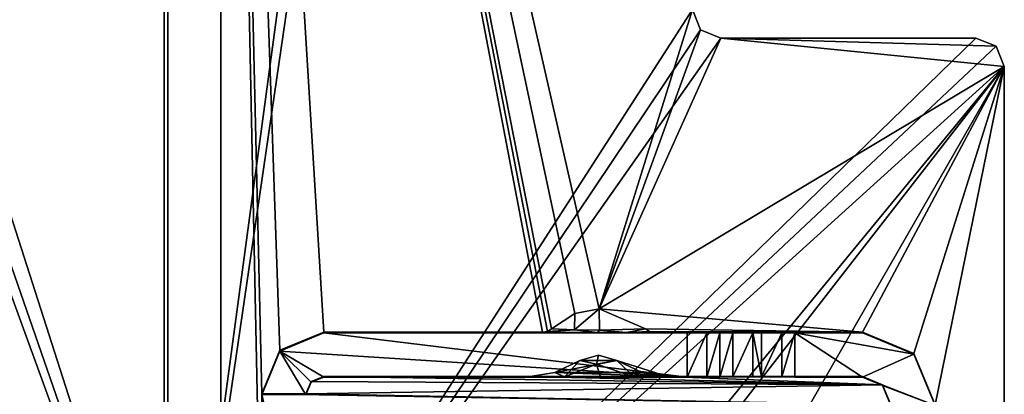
# Model space of a CAD drawing. Header units: millimetres. Extents: x -294 to 294, y -42 to 416.
# Tile 302 of 364: x 248 to 276, y 18 to 29. Entities that reach past the tile are written whole.
import ezdxf

# ---------------------------------------------------------------- set-up
doc = ezdxf.new("R2010")
doc.units = ezdxf.units.MM
doc.header["$LTSCALE"] = 65.185185
for name, color, linetype in [('10', 7, 'CONTINUOUS'), ('13', 7, 'CONTINUOUS'), ('16', 7, 'CONTINUOUS'), ('786', 7, 'CONTINUOUS'), ('808', 7, 'CONTINUOUS'), ('809', 7, 'CONTINUOUS'), ('814', 7, 'CONTINUOUS'), ('815', 7, 'CONTINUOUS'), ('817', 7, 'CONTINUOUS'), ('846', 7, 'CONTINUOUS'), ('847', 7, 'CONTINUOUS'), ('848', 7, 'CONTINUOUS'), ('849', 7, 'CONTINUOUS'), ('852', 7, 'CONTINUOUS'), ('853', 7, 'CONTINUOUS'), ('854', 7, 'CONTINUOUS'), ('855', 7, 'CONTINUOUS'), ('856', 7, 'CONTINUOUS'), ('857', 7, 'CONTINUOUS'), ('858', 7, 'CONTINUOUS'), ('859', 7, 'CONTINUOUS'), ('860', 7, 'CONTINUOUS'), ('861', 7, 'CONTINUOUS'), ('865', 7, 'CONTINUOUS'), ('866', 7, 'CONTINUOUS'), ('873', 7, 'CONTINUOUS'), ('874', 7, 'CONTINUOUS'), ('875', 7, 'CONTINUOUS'), ('876', 7, 'CONTINUOUS'), ('877', 7, 'CONTINUOUS'), ('895', 7, 'CONTINUOUS'), ('897', 7, 'CONTINUOUS'), ('898', 7, 'CONTINUOUS')]:
    doc.layers.add(name, color=color, linetype=linetype)

msp = doc.modelspace()

# ---------------------------------------------------------------- linework, layer by layer
at = {"layer": '10', "color": 250, "linetype": 'Continuous', "true_color": 0x404040}
for points in [[(252, -16, -447), (252, 69, -432.591), (252, 68.71, -431.887), (252, -16, -447)], [(252, 69, -432.591), (252, -16, -447), (252, 69, -446), (252, 69, -432.591)], [(252, 69, -446), (252, -16, -447), (252, 68.707, -446.707), (252, 69, -446)], [(252, 68.009, -431.591), (252, -16, -447), (252, 68.71, -431.887), (252, 68.009, -431.591)], [(252, 68.707, -446.707), (252, -16, -447), (252, 68, -447), (252, 68.707, -446.707)], [(252, -16, -447), (252, 68.009, -431.591), (252, 0.991, -431.006), (252, -16, -447)]]:
    msp.add_3dface(points, dxfattribs=at)
at = {"layer": '13', "color": 250, "linetype": 'Continuous', "true_color": 0x404040}
for points in [[(252, -16, -447), (-252, -16, -447), (252, 68, -447), (252, -16, -447)], [(-252, -16, -447), (-252, 68, -447), (252, 68, -447), (-252, -16, -447)]]:
    msp.add_3dface(points, dxfattribs=at)
at = {"layer": '16', "color": 250, "linetype": 'Continuous', "true_color": 0x404040}
for points in [[(-252, 68.009, -431.591), (-252, 0.991, -431.006), (252, 0.991, -431.006), (-252, 68.009, -431.591)], [(252, 68.009, -431.591), (-252, 68.009, -431.591), (252, 0.991, -431.006), (252, 68.009, -431.591)]]:
    msp.add_3dface(points, dxfattribs=at)
at = {"layer": '786', "color": 250, "linetype": 'Continuous', "true_color": 0x404040}
for points in [[(252.1, 69.6), (252.1, 5.819), (259, 57), (252.1, 69.6)], [(259, 57), (252.1, 5.819), (259.499, 56.5), (259, 57)], [(252.1, 5.819), (266.9, 28.8), (259.499, 56.5), (252.1, 5.819)], [(267.134, 28.234), (266.9, 28.8), (252.1, 5.819), (267.134, 28.234)], [(267.7, 28), (267.134, 28.234), (252.1, 5.819), (267.7, 28)], [(274.9, 28), (267.7, 28), (252.1, 5.819), (274.9, 28)], [(275.466, 27.766), (274.9, 28), (252.1, 5.819), (275.466, 27.766)], [(275.7, 27.2), (275.466, 27.766), (252.1, 5.819), (275.7, 27.2)], [(275.7, 27.2), (252.1, 5.819), (259.501, 7.5), (275.7, 27.2)], [(252.6, -13), (275.7, -13), (275.7, 27.2), (252.6, -13)], [(252.6, -13), (275.7, 27.2), (260, 7), (252.6, -13)], [(260, 7), (275.7, 27.2), (259.501, 7.5), (260, 7)]]:
    msp.add_3dface(points, dxfattribs=at)
at = {"layer": '808', "color": 250, "linetype": 'Continuous', "true_color": 0x404040}
for points in [[(252.1, 5.819), (252.1, 69.6), (252.1, 69.6, -447), (252.1, 5.819)], [(252.1, 5.819), (252.1, 69.6, -447), (252.1, 5.819, -430.7), (252.1, 5.819)], [(252.1, 69.6, -447), (252.1, 67.2, -447), (252.1, 5.819, -430.7), (252.1, 69.6, -447)], [(252.1, 5.819, -430.7), (252.1, 67.2, -447), (252.1, 5.819, -447), (252.1, 5.819, -430.7)]]:
    msp.add_3dface(points, dxfattribs=at)
at = {"layer": '809', "color": 250, "linetype": 'Continuous', "true_color": 0x404040}
for points in [[(252.1, 5.819, -447), (252.1, 67.2, -447), (231.5, 6.5, -447), (252.1, 5.819, -447)], [(252.1, 67.2, -447), (231.5, 65.2, -447), (231.5, 6.5, -447), (252.1, 67.2, -447)]]:
    msp.add_3dface(points, dxfattribs=at)
at = {"layer": '814', "color": 250, "linetype": 'Continuous', "true_color": 0x404040}
for points in [[(253.6, 4.5, -447), (253.6, 67.2, -447), (254.75, 11.701, -447), (253.6, 4.5, -447)], [(253.6, 67.2, -447), (266.9, 28.8, -447), (264.271, 20.359, -447), (253.6, 67.2, -447)], [(262.668, 19.695, -447), (253.6, 67.2, -447), (262.809, 19.721, -447), (262.668, 19.695, -447)], [(253.6, 67.2, -447), (262.668, 19.695, -447), (256.5, 19.695, -447), (253.6, 67.2, -447)], [(262.809, 19.721, -447), (253.6, 67.2, -447), (262.922, 19.791, -447), (262.809, 19.721, -447)], [(262.922, 19.791, -447), (253.6, 67.2, -447), (263.583, 20.227, -447), (262.922, 19.791, -447)], [(263.583, 20.227, -447), (253.6, 67.2, -447), (264.271, 20.359, -447), (263.583, 20.227, -447)], [(254.75, 17.955, -447), (253.6, 67.2, -447), (255.266, 19.186, -447), (254.75, 17.955, -447)], [(253.6, 67.2, -447), (254.75, 17.955, -447), (254.75, 11.701, -447), (253.6, 67.2, -447)], [(255.266, 19.186, -447), (253.6, 67.2, -447), (256.5, 19.695, -447), (255.266, 19.186, -447)], [(266.9, 28.8, -447), (267.134, 28.234, -447), (264.271, 20.359, -447), (266.9, 28.8, -447)], [(267.134, 28.234, -447), (267.7, 28, -447), (264.271, 20.359, -447), (267.134, 28.234, -447)], [(267.7, 28, -447), (275.7, 27.2, -447), (264.271, 20.359, -447), (267.7, 28, -447)], [(275.466, 27.766, -447), (275.7, 27.2, -447), (267.7, 28, -447), (275.466, 27.766, -447)], [(274.9, 28, -447), (275.466, 27.766, -447), (267.7, 28, -447), (274.9, 28, -447)], [(264.271, 20.359, -447), (275.7, 27.2, -447), (271.7, 19.695, -447), (264.271, 20.359, -447)], [(271.7, 19.695, -447), (275.7, 27.2, -447), (273.15, 19.095, -447), (271.7, 19.695, -447)], [(273.15, 19.095, -447), (275.7, 27.2, -447), (273.75, 17.645, -447), (273.15, 19.095, -447)], [(275.7, 27.2, -447), (275.7, -13, -447), (273.75, 17.645, -447), (275.7, 27.2, -447)], [(265.578, 19.791, -447), (264.271, 20.359, -447), (271.7, 19.695, -447), (265.578, 19.791, -447)], [(265.691, 19.721, -447), (265.578, 19.791, -447), (271.7, 19.695, -447), (265.691, 19.721, -447)], [(265.833, 19.695, -447), (265.691, 19.721, -447), (271.7, 19.695, -447), (265.833, 19.695, -447)], [(264.77, 18.901, -447), (265.485, 18.562, -447), (263.023, 18.564, -447), (264.77, 18.901, -447)], [(263.73, 18.901, -447), (264.77, 18.901, -447), (263.023, 18.564, -447), (263.73, 18.901, -447)], [(264.256, 19.049, -447), (264.77, 18.901, -447), (263.73, 18.901, -447), (264.256, 19.049, -447)], [(256.5, 18.445, -447), (272.266, 18.211, -447), (256.15, 18.302, -447), (256.5, 18.445, -447)], [(262.299, 18.445, -447), (272.266, 18.211, -447), (256.5, 18.445, -447), (262.299, 18.445, -447)], [(262.321, 18.445, -447), (272.266, 18.211, -447), (262.299, 18.445, -447), (262.321, 18.445, -447)], [(263.023, 18.564, -447), (266.179, 18.445, -447), (262.321, 18.445, -447), (263.023, 18.564, -447)], [(266.179, 18.445, -447), (272.266, 18.211, -447), (262.321, 18.445, -447), (266.179, 18.445, -447)], [(265.485, 18.562, -447), (266.179, 18.445, -447), (263.023, 18.564, -447), (265.485, 18.562, -447)], [(266.201, 18.445, -447), (272.266, 18.211, -447), (266.179, 18.445, -447), (266.201, 18.445, -447)], [(271.7, 18.445, -447), (272.266, 18.211, -447), (266.201, 18.445, -447), (271.7, 18.445, -447)], [(256.15, 18.302, -447), (272.266, 18.211, -447), (256, 17.955, -447), (256.15, 18.302, -447)], [(272.266, 18.211, -447), (272.5, 17.645, -447), (256, 17.955, -447), (272.266, 18.211, -447)], [(256, 17.955, -447), (272.5, 17.645, -447), (254.75, 17.955, -447), (256, 17.955, -447)], [(254.75, 17.955, -447), (272.5, 17.645, -447), (256, 11.701, -447), (254.75, 17.955, -447)], [(254.75, 11.701, -447), (254.75, 17.955, -447), (256, 11.701, -447), (254.75, 11.701, -447)]]:
    msp.add_3dface(points, dxfattribs=at)
at = {"layer": '815', "color": 250, "linetype": 'Continuous', "true_color": 0x404040}
for points in [[(253.6, 4.5, -447), (253.6, 4.5, -451.2), (253.6, 67.2, -451.2), (253.6, 4.5, -447)], [(253.6, 67.2, -447), (253.6, 4.5, -447), (253.6, 67.2, -451.2), (253.6, 67.2, -447)]]:
    msp.add_3dface(points, dxfattribs=at)
at = {"layer": '817', "color": 250, "linetype": 'Continuous', "true_color": 0x404040}
for points in [[(232.086, 66.614, -451.2), (233.5, 67.2, -451.2), (253.6, 4.5, -451.2), (232.086, 66.614, -451.2)], [(253.6, 4.5, -451.2), (233.5, 67.2, -451.2), (253.6, 67.2, -451.2), (253.6, 4.5, -451.2)], [(231.5, 65.2, -451.2), (232.086, 66.614, -451.2), (253.6, 4.5, -451.2), (231.5, 65.2, -451.2)], [(231.5, 6.5, -451.2), (231.5, 65.2, -451.2), (253.6, 4.5, -451.2), (231.5, 6.5, -451.2)]]:
    msp.add_3dface(points, dxfattribs=at)
at = {"layer": '846', "color": 250, "linetype": 'Continuous', "true_color": 0x404040}
for points in [[(275.7, -13), (275.7, -13, -447), (275.7, 27.2), (275.7, -13)], [(275.7, 27.2), (275.7, -13, -447), (275.7, 27.2, -447), (275.7, 27.2)]]:
    msp.add_3dface(points, dxfattribs=at)
at = {"layer": '847', "color": 250, "linetype": 'Continuous', "true_color": 0x404040}
for points in [[(274.9, 28), (275.466, 27.766), (274.9, 28, -447), (274.9, 28)], [(275.466, 27.766), (275.466, 27.766, -447), (274.9, 28, -447), (275.466, 27.766)], [(275.466, 27.766), (275.7, 27.2), (275.466, 27.766, -447), (275.466, 27.766)], [(275.7, 27.2), (275.7, 27.2, -447), (275.466, 27.766, -447), (275.7, 27.2)]]:
    msp.add_3dface(points, dxfattribs=at)
at = {"layer": '848', "color": 250, "linetype": 'Continuous', "true_color": 0x404040}
for points in [[(267.7, 28), (274.9, 28), (274.9, 28, -447), (267.7, 28)], [(267.7, 28), (274.9, 28, -447), (267.7, 28, -447), (267.7, 28)]]:
    msp.add_3dface(points, dxfattribs=at)
at = {"layer": '849', "color": 250, "linetype": 'Continuous', "true_color": 0x404040}
for points in [[(266.9, 28.8), (267.134, 28.234), (266.9, 28.8, -447), (266.9, 28.8)], [(267.134, 28.234), (267.134, 28.234, -447), (266.9, 28.8, -447), (267.134, 28.234)], [(267.134, 28.234), (267.7, 28), (267.134, 28.234, -447), (267.134, 28.234)], [(267.7, 28), (267.7, 28, -447), (267.134, 28.234, -447), (267.7, 28)]]:
    msp.add_3dface(points, dxfattribs=at)
at = {"layer": '852', "color": 250, "linetype": 'Continuous', "true_color": 0x404040}
for points in [[(256.5, 19.695, -447), (262.668, 19.695, -447), (256.5, 19.679, -450.955), (256.5, 19.695, -447)], [(256.5, 19.679, -450.955), (262.668, 19.695, -447), (264.227, 19.692, -447.879), (256.5, 19.679, -450.955)], [(266.75, 19.679, -450.955), (256.5, 19.679, -450.955), (265.04, 19.693, -447.682), (266.75, 19.679, -450.955)], [(265.04, 19.693, -447.682), (256.5, 19.679, -450.955), (264.227, 19.692, -447.879), (265.04, 19.693, -447.682)], [(265.833, 19.695, -447), (266.75, 19.679, -450.955), (265.04, 19.693, -447.682), (265.833, 19.695, -447)], [(265.833, 19.695, -447), (271.7, 19.695, -447), (268.045, 19.684, -449.876), (265.833, 19.695, -447)], [(266.75, 19.679, -450.955), (265.833, 19.695, -447), (268.045, 19.684, -449.876), (266.75, 19.679, -450.955)], [(267.677, 19.682, -450.33), (266.75, 19.679, -450.955), (268.045, 19.684, -449.876), (267.677, 19.682, -450.33)], [(267.309, 19.68, -450.784), (266.75, 19.679, -450.955), (267.677, 19.682, -450.33), (267.309, 19.68, -450.784)], [(268.045, 19.684, -449.876), (271.7, 19.695, -447), (268.604, 19.684, -449.705), (268.045, 19.684, -449.876)], [(268.604, 19.684, -449.705), (271.7, 19.695, -447), (268.854, 19.684, -449.705), (268.604, 19.684, -449.705)], [(268.854, 19.684, -449.705), (271.7, 19.695, -447), (269.424, 19.684, -449.883), (268.854, 19.684, -449.705)], [(269.424, 19.684, -449.883), (271.7, 19.695, -447), (269.791, 19.682, -450.355), (269.424, 19.684, -449.883)], [(269.791, 19.682, -450.355), (271.7, 19.695, -447), (271.7, 19.682, -450.355), (269.791, 19.682, -450.355)]]:
    msp.add_3dface(points, dxfattribs=at)
at = {"layer": '853', "color": 250, "linetype": 'Continuous', "true_color": 0x404040}
for points in [[(255.266, 19.186, -447), (256.5, 19.695, -447), (255.263, 19.167, -450.953), (255.266, 19.186, -447)], [(256.5, 19.695, -447), (256.5, 19.679, -450.955), (255.263, 19.167, -450.953), (256.5, 19.695, -447)], [(254.75, 17.955, -447), (255.266, 19.186, -447), (254.75, 17.947, -449.098), (254.75, 17.955, -447)], [(254.75, 17.947, -449.098), (255.266, 19.186, -447), (255.263, 19.167, -450.953), (254.75, 17.947, -449.098)], [(254.75, 17.929, -450.948), (254.75, 17.947, -449.098), (255.263, 19.167, -450.953), (254.75, 17.929, -450.948)], [(254.75, 17.937, -449.098), (254.75, 17.947, -449.098), (254.75, 17.929, -450.948), (254.75, 17.937, -449.098)]]:
    msp.add_3dface(points, dxfattribs=at)
at = {"layer": '854', "color": 250, "linetype": 'Continuous', "true_color": 0x404040}
for points in [[(256, 17.955, -447), (254.75, 17.955, -447), (254.75, 17.947, -449.098), (256, 17.955, -447)], [(256, 17.955, -447), (254.75, 17.947, -449.098), (256, 17.947, -449.098), (256, 17.955, -447)]]:
    msp.add_3dface(points, dxfattribs=at)
at = {"layer": '855', "color": 250, "linetype": 'Continuous', "true_color": 0x404040}
for points in [[(256.5, 18.429, -450.95), (256.15, 18.302, -447), (256.146, 18.283, -450.949), (256.5, 18.429, -450.95)], [(256.5, 18.445, -447), (256.15, 18.302, -447), (256.5, 18.429, -450.95), (256.5, 18.445, -447)], [(256.15, 18.302, -447), (256, 17.955, -447), (256.146, 18.283, -450.949), (256.15, 18.302, -447)], [(256, 17.955, -447), (256, 17.947, -449.098), (256.146, 18.283, -450.949), (256, 17.955, -447)], [(256, 17.929, -450.948), (256.146, 18.283, -450.949), (256, 17.937, -449.098), (256, 17.929, -450.948)], [(256, 17.937, -449.098), (256.146, 18.283, -450.949), (256, 17.947, -449.098), (256, 17.937, -449.098)]]:
    msp.add_3dface(points, dxfattribs=at)
at = {"layer": '856', "color": 250, "linetype": 'Continuous', "true_color": 0x404040}
for points in [[(262.299, 18.445, -447), (256.5, 18.445, -447), (262.305, 18.445, -447.01), (262.299, 18.445, -447)], [(256.5, 18.445, -447), (256.5, 18.429, -450.95), (266.75, 18.429, -450.95), (256.5, 18.445, -447)], [(262.305, 18.445, -447.01), (256.5, 18.445, -447), (263.296, 18.441, -447.998), (262.305, 18.445, -447.01)], [(263.296, 18.441, -447.998), (256.5, 18.445, -447), (266.75, 18.429, -450.95), (263.296, 18.441, -447.998)], [(264.304, 18.44, -448.262), (263.296, 18.441, -447.998), (266.75, 18.429, -450.95), (264.304, 18.44, -448.262)], [(265.258, 18.441, -447.966), (264.304, 18.44, -448.262), (266.75, 18.429, -450.95), (265.258, 18.441, -447.966)], [(266.195, 18.445, -447.01), (265.258, 18.441, -447.966), (266.75, 18.429, -450.95), (266.195, 18.445, -447.01)], [(266.201, 18.445, -447), (266.195, 18.445, -447.01), (266.75, 18.429, -450.95), (266.201, 18.445, -447)], [(271.7, 18.445, -447), (266.201, 18.445, -447), (271.7, 18.432, -450.35), (271.7, 18.445, -447)], [(271.7, 18.432, -450.35), (266.201, 18.445, -447), (269.424, 18.434, -449.878), (271.7, 18.432, -450.35)], [(269.424, 18.434, -449.878), (266.201, 18.445, -447), (268.854, 18.434, -449.7), (269.424, 18.434, -449.878)], [(268.854, 18.434, -449.7), (266.201, 18.445, -447), (268.604, 18.434, -449.7), (268.854, 18.434, -449.7)], [(268.604, 18.434, -449.7), (266.201, 18.445, -447), (268.045, 18.434, -449.87), (268.604, 18.434, -449.7)], [(268.045, 18.434, -449.87), (266.201, 18.445, -447), (267.677, 18.432, -450.325), (268.045, 18.434, -449.87)], [(267.677, 18.432, -450.325), (266.201, 18.445, -447), (267.309, 18.43, -450.779), (267.677, 18.432, -450.325)], [(267.309, 18.43, -450.779), (266.201, 18.445, -447), (266.75, 18.429, -450.95), (267.309, 18.43, -450.779)], [(269.791, 18.432, -450.35), (271.7, 18.432, -450.35), (269.424, 18.434, -449.878), (269.791, 18.432, -450.35)]]:
    msp.add_3dface(points, dxfattribs=at)
at = {"layer": '857', "color": 250, "linetype": 'Continuous', "true_color": 0x404040}
msp.add_3dface([(262.299, 18.445, -447), (262.305, 18.445, -447.01), (262.321, 18.445, -447), (262.299, 18.445, -447)], dxfattribs=at)
at = {"layer": '858', "color": 250, "linetype": 'Continuous', "true_color": 0x404040}
for points in [[(263.73, 18.901, -447), (263.023, 18.564, -447), (263.296, 18.441, -447.998), (263.73, 18.901, -447)], [(263.73, 18.901, -447), (263.296, 18.441, -447.998), (264.192, 18.797, -447.297), (263.73, 18.901, -447)], [(265.258, 18.441, -447.966), (264.77, 18.901, -447), (264.192, 18.797, -447.297), (265.258, 18.441, -447.966)], [(265.485, 18.562, -447), (264.77, 18.901, -447), (266.195, 18.445, -447.01), (265.485, 18.562, -447)], [(264.77, 18.901, -447), (265.258, 18.441, -447.966), (266.195, 18.445, -447.01), (264.77, 18.901, -447)], [(263.296, 18.441, -447.998), (264.304, 18.44, -448.262), (264.192, 18.797, -447.297), (263.296, 18.441, -447.998)], [(264.304, 18.44, -448.262), (265.258, 18.441, -447.966), (264.192, 18.797, -447.297), (264.304, 18.44, -448.262)], [(262.305, 18.445, -447.01), (263.296, 18.441, -447.998), (262.321, 18.445, -447), (262.305, 18.445, -447.01)], [(263.023, 18.564, -447), (262.321, 18.445, -447), (263.296, 18.441, -447.998), (263.023, 18.564, -447)], [(266.179, 18.445, -447), (265.485, 18.562, -447), (266.195, 18.445, -447.01), (266.179, 18.445, -447)]]:
    msp.add_3dface(points, dxfattribs=at)
at = {"layer": '859', "color": 250, "linetype": 'Continuous', "true_color": 0x404040}
for points in [[(264.256, 19.049, -447), (263.73, 18.901, -447), (264.192, 18.797, -447.297), (264.256, 19.049, -447)], [(264.77, 18.901, -447), (264.256, 19.049, -447), (264.192, 18.797, -447.297), (264.77, 18.901, -447)]]:
    msp.add_3dface(points, dxfattribs=at)
at = {"layer": '860', "color": 250, "linetype": 'Continuous', "true_color": 0x404040}
msp.add_3dface([(266.201, 18.445, -447), (266.179, 18.445, -447), (266.195, 18.445, -447.01), (266.201, 18.445, -447)], dxfattribs=at)
at = {"layer": '861', "color": 250, "linetype": 'Continuous', "true_color": 0x404040}
for points in [[(272.266, 18.211, -447), (271.7, 18.445, -447), (272.266, 18.197, -450.349), (272.266, 18.211, -447)], [(271.7, 18.445, -447), (271.7, 18.432, -450.35), (272.266, 18.197, -450.349), (271.7, 18.445, -447)], [(272.5, 17.645, -447), (272.266, 18.211, -447), (272.5, 17.632, -450.346), (272.5, 17.645, -447)], [(272.5, 17.632, -450.346), (272.266, 18.211, -447), (272.266, 18.197, -450.349), (272.5, 17.632, -450.346)]]:
    msp.add_3dface(points, dxfattribs=at)
at = {"layer": '865', "color": 250, "linetype": 'Continuous', "true_color": 0x404040}
for points in [[(271.7, 19.695, -447), (273.15, 19.095, -447), (271.7, 19.682, -450.355), (271.7, 19.695, -447)], [(271.7, 19.682, -450.355), (273.15, 19.095, -447), (273.15, 19.081, -450.352), (271.7, 19.682, -450.355)], [(273.15, 19.095, -447), (273.75, 17.645, -447), (273.15, 19.081, -450.352), (273.15, 19.095, -447)], [(273.75, 17.645, -447), (273.75, 17.632, -450.346), (273.15, 19.081, -450.352), (273.75, 17.645, -447)]]:
    msp.add_3dface(points, dxfattribs=at)
at = {"layer": '866', "color": 250, "linetype": 'Continuous', "true_color": 0x404040}
for points in [[(269.791, 19.682, -450.355), (271.7, 19.682, -450.355), (273.15, 19.081, -450.352), (269.791, 19.682, -450.355)], [(269.791, 19.682, -450.355), (271.7, 18.432, -450.35), (269.791, 18.432, -450.35), (269.791, 19.682, -450.355)], [(271.7, 18.432, -450.35), (269.791, 19.682, -450.355), (273.15, 19.081, -450.352), (271.7, 18.432, -450.35)], [(273.75, 17.632, -450.346), (271.7, 18.432, -450.35), (273.15, 19.081, -450.352), (273.75, 17.632, -450.346)], [(272.266, 18.197, -450.349), (271.7, 18.432, -450.35), (273.75, 17.632, -450.346), (272.266, 18.197, -450.349)], [(272.5, 17.632, -450.346), (272.266, 18.197, -450.349), (273.75, 17.632, -450.346), (272.5, 17.632, -450.346)]]:
    msp.add_3dface(points, dxfattribs=at)
at = {"layer": '873', "color": 250, "linetype": 'Continuous', "true_color": 0x404040}
for points in [[(268.854, 19.684, -449.705), (269.424, 19.684, -449.883), (268.854, 18.434, -449.7), (268.854, 19.684, -449.705)], [(269.424, 19.684, -449.883), (269.424, 18.434, -449.878), (268.854, 18.434, -449.7), (269.424, 19.684, -449.883)], [(269.424, 19.684, -449.883), (269.791, 19.682, -450.355), (269.424, 18.434, -449.878), (269.424, 19.684, -449.883)], [(269.791, 19.682, -450.355), (269.791, 18.432, -450.35), (269.424, 18.434, -449.878), (269.791, 19.682, -450.355)]]:
    msp.add_3dface(points, dxfattribs=at)
at = {"layer": '874', "color": 250, "linetype": 'Continuous', "true_color": 0x404040}
for points in [[(268.604, 19.684, -449.705), (268.854, 19.684, -449.705), (268.854, 18.434, -449.7), (268.604, 19.684, -449.705)], [(268.604, 19.684, -449.705), (268.854, 18.434, -449.7), (268.604, 18.434, -449.7), (268.604, 19.684, -449.705)]]:
    msp.add_3dface(points, dxfattribs=at)
at = {"layer": '875', "color": 250, "linetype": 'Continuous', "true_color": 0x404040}
for points in [[(267.677, 19.682, -450.33), (268.045, 19.684, -449.876), (267.677, 18.432, -450.325), (267.677, 19.682, -450.33)], [(268.045, 19.684, -449.876), (268.045, 18.434, -449.87), (267.677, 18.432, -450.325), (268.045, 19.684, -449.876)], [(268.045, 19.684, -449.876), (268.604, 19.684, -449.705), (268.045, 18.434, -449.87), (268.045, 19.684, -449.876)], [(268.604, 19.684, -449.705), (268.604, 18.434, -449.7), (268.045, 18.434, -449.87), (268.604, 19.684, -449.705)]]:
    msp.add_3dface(points, dxfattribs=at)
at = {"layer": '876', "color": 250, "linetype": 'Continuous', "true_color": 0x404040}
for points in [[(266.75, 19.679, -450.955), (267.309, 19.68, -450.784), (266.75, 18.429, -450.95), (266.75, 19.679, -450.955)], [(267.309, 19.68, -450.784), (267.309, 18.43, -450.779), (266.75, 18.429, -450.95), (267.309, 19.68, -450.784)], [(267.309, 19.68, -450.784), (267.677, 19.682, -450.33), (267.309, 18.43, -450.779), (267.309, 19.68, -450.784)], [(267.677, 19.682, -450.33), (267.677, 18.432, -450.325), (267.309, 18.43, -450.779), (267.677, 19.682, -450.33)]]:
    msp.add_3dface(points, dxfattribs=at)
at = {"layer": '877', "color": 250, "linetype": 'Continuous', "true_color": 0x404040}
for points in [[(255.263, 19.167, -450.953), (256.5, 19.679, -450.955), (266.75, 18.429, -450.95), (255.263, 19.167, -450.953)], [(256.5, 19.679, -450.955), (266.75, 19.679, -450.955), (266.75, 18.429, -450.95), (256.5, 19.679, -450.955)], [(254.75, 17.929, -450.948), (255.263, 19.167, -450.953), (256, 17.929, -450.948), (254.75, 17.929, -450.948)], [(255.263, 19.167, -450.953), (256.5, 18.429, -450.95), (256.146, 18.283, -450.949), (255.263, 19.167, -450.953)], [(256.5, 18.429, -450.95), (255.263, 19.167, -450.953), (266.75, 18.429, -450.95), (256.5, 18.429, -450.95)], [(255.263, 19.167, -450.953), (256.146, 18.283, -450.949), (256, 17.929, -450.948), (255.263, 19.167, -450.953)]]:
    msp.add_3dface(points, dxfattribs=at)
at = {"layer": '895', "color": 250, "linetype": 'Continuous', "true_color": 0x404040}
for points in [[(254.75, 17.947, -449.098), (256, 17.937, -449.098), (256, 17.947, -449.098), (254.75, 17.947, -449.098)], [(254.75, 17.947, -449.098), (254.75, 17.937, -449.098), (256, 17.937, -449.098), (254.75, 17.947, -449.098)]]:
    msp.add_3dface(points, dxfattribs=at)
at = {"layer": '897', "color": 250, "linetype": 'Continuous', "true_color": 0x404040}
for points in [[(262.668, 19.695, -447), (262.809, 19.721, -447), (263.579, 19.76, -447.55), (262.668, 19.695, -447)], [(264.227, 19.692, -447.879), (262.668, 19.695, -447), (263.579, 19.76, -447.55), (264.227, 19.692, -447.879)], [(262.809, 19.721, -447), (262.922, 19.791, -447), (263.579, 19.76, -447.55), (262.809, 19.721, -447)], [(264.278, 19.751, -447.718), (264.227, 19.692, -447.879), (263.579, 19.76, -447.55), (264.278, 19.751, -447.718)], [(265.04, 19.693, -447.682), (264.227, 19.692, -447.879), (264.278, 19.751, -447.718), (265.04, 19.693, -447.682)], [(265.578, 19.791, -447), (265.04, 19.693, -447.682), (264.278, 19.751, -447.718), (265.578, 19.791, -447)], [(265.578, 19.791, -447), (265.691, 19.721, -447), (265.04, 19.693, -447.682), (265.578, 19.791, -447)], [(265.691, 19.721, -447), (265.833, 19.695, -447), (265.04, 19.693, -447.682), (265.691, 19.721, -447)]]:
    msp.add_3dface(points, dxfattribs=at)
at = {"layer": '898', "color": 250, "linetype": 'Continuous', "true_color": 0x404040}
for points in [[(263.583, 20.227, -447), (264.271, 20.359, -447), (263.579, 19.76, -447.55), (263.583, 20.227, -447)], [(264.271, 20.359, -447), (264.278, 19.751, -447.718), (263.579, 19.76, -447.55), (264.271, 20.359, -447)], [(264.271, 20.359, -447), (265.578, 19.791, -447), (264.278, 19.751, -447.718), (264.271, 20.359, -447)], [(262.922, 19.791, -447), (263.583, 20.227, -447), (263.579, 19.76, -447.55), (262.922, 19.791, -447)]]:
    msp.add_3dface(points, dxfattribs=at)

doc.saveas('drawing.dxf')
